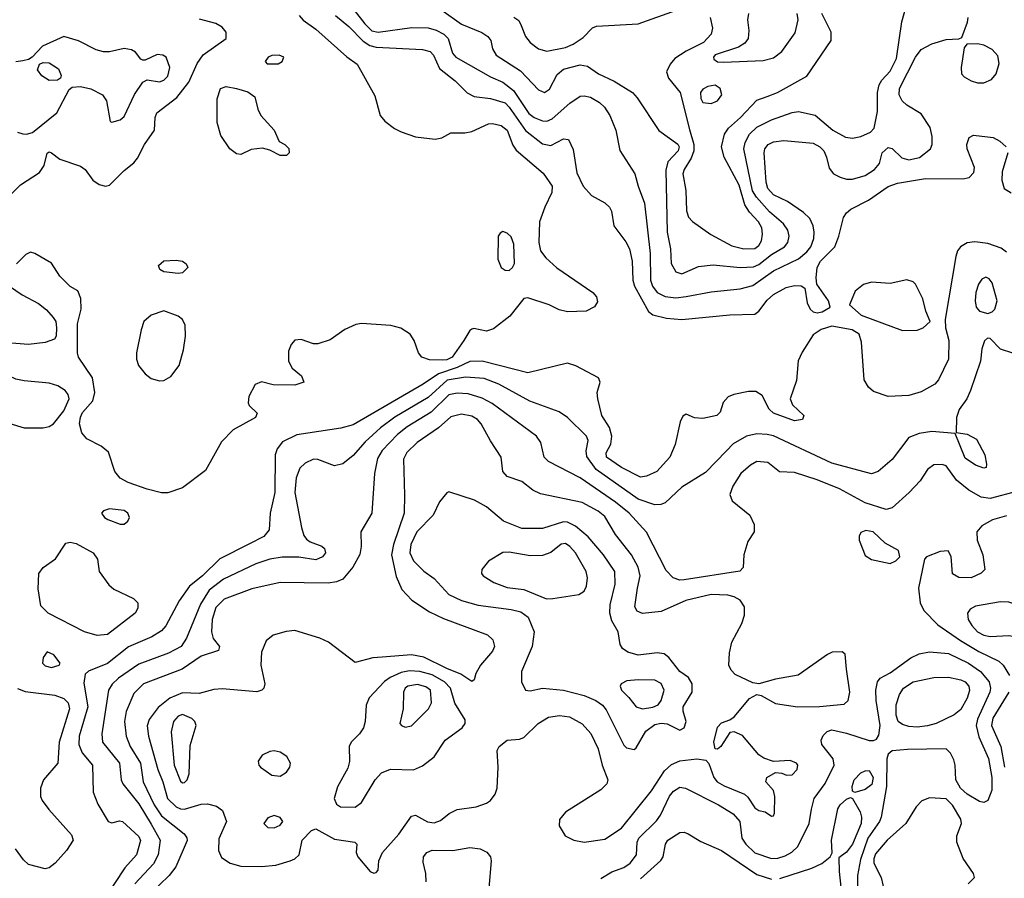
# Model space of a CAD drawing. Extents: x 1173029 to 1307123, y 522559 to 678521.
# Tile 283 of 623: x 1257903 to 1262634, y 538152 to 542275. Entities that reach past the tile are written whole.
import ezdxf

# ---------------------------------------------------------------- set-up
doc = ezdxf.new("R2010")
doc.units = 0

msp = doc.modelspace()

# ---------------------------------------------------------------- linework, layer by layer
at = {"layer": '0CON10XD'}
for points in [[(1259458.8, 542388.8), (1259560.7, 542255), (1259595, 542221.3), (1259625, 542215.6), (1259786.9, 542236.9), (1259865, 542235.8), (1259904.3, 542225), (1259941.1, 542205), (1259960.9, 542185), (1259982.8, 542115), (1259998.9, 542095), (1260165, 542000.8), (1260224.6, 541975.4), (1260275, 541934.7), (1260348.6, 541825), (1260375, 541804.8), (1260415, 541788.8), (1260435, 541788.3), (1260460.6, 541799.4), (1260545.7, 541874.3), (1260595, 541907.5), (1260615, 541910), (1260645, 541903.1), (1260688.2, 541878.2), (1260712.7, 541855), (1260737.7, 541815), (1260767.3, 541745), (1260786.3, 541646.3), (1260859.2, 541535), (1260874.4, 541475), (1260904.7, 541394.7), (1260932.3, 541152.3), (1260934.5, 541025), (1260943.7, 540995), (1260965.7, 540965.7), (1261005, 540945.2), (1261055, 540939.6), (1261105, 540945.2), (1261225, 540968.4), (1261365, 540982.6), (1261425, 540999.2), (1261525, 541069), (1261645, 541127), (1261685, 541160), (1261704.7, 541185), (1261718.6, 541225), (1261720, 541255), (1261715.8, 541285.8), (1261699.7, 541319.7), (1261669.3, 541349.3), (1261591.8, 541401.8), (1261525, 541434.7), (1261497.2, 541465), (1261489.8, 541495), (1261479.4, 541635), (1261483.3, 541655), (1261499.2, 541675), (1261525, 541688.9), (1261575, 541695.3), (1261715, 541682.2), (1261747.5, 541665), (1261766.5, 541645), (1261780, 541615), (1261792.1, 541562.1), (1261813.1, 541535), (1261845, 541518.2), (1261875, 541508.8), (1261905, 541508.6), (1261965, 541527.6), (1262010, 541555), (1262034.4, 541585), (1262046.7, 541635), (1262075, 541660.9), (1262095, 541656.4), (1262141.1, 541611.1), (1262175, 541602.2), (1262226.2, 541613.8), (1262279.5, 541655), (1262286.4, 541675), (1262287.1, 541715), (1262278.1, 541758.1), (1262235, 541822.9), (1262165, 541864.6), (1262143.2, 541885), (1262128.9, 541915), (1262130.5, 541945), (1262207.7, 542095), (1262235, 542131.8), (1262285, 542160), (1262355, 542180), (1262415, 542182.5), (1262430, 542190), (1262457.3, 542262.7), (1262460, 542285)], [(1259931.2, 542321.2), (1260025, 542253.5), (1260123.7, 542213.7), (1260151.9, 542195), (1260166.7, 542175), (1260174.4, 542135), (1260191.5, 542105), (1260309, 542029), (1260395, 541938.9), (1260425, 541925.6), (1260447.8, 541942.2), (1260485, 542012.2), (1260515, 542038), (1260595, 542058.8), (1260631.2, 542051.2), (1260684.3, 542015), (1260759.3, 541979.3), (1260846.7, 541925), (1260869.5, 541899.5), (1260973.3, 541743.3), (1261065, 541677.5), (1261070.7, 541665), (1261066.5, 541645), (1261017.8, 541592.2), (1261006.8, 541553.2), (1261014.3, 541255), (1261029.5, 541175), (1261033.6, 541105), (1261055, 541064.2), (1261085, 541054.4), (1261165, 541090.5), (1261235, 541097.7), (1261365, 541085.7), (1261428.9, 541088.9), (1261455, 541099.4), (1261515, 541146.8), (1261577.3, 541185), (1261592.9, 541205), (1261599.2, 541235), (1261593.1, 541265), (1261573.2, 541295), (1261505, 541352.2), (1261442.8, 541422.8), (1261423.9, 541453.9), (1261382.3, 541655), (1261388.4, 541685), (1261409.2, 541725), (1261445, 541758.6), (1261515, 541793.5), (1261615, 541829.2), (1261645, 541833.8), (1261725, 541816.4), (1261809.5, 541745), (1261870.8, 541710.8), (1261905, 541705.8), (1261945, 541714.2), (1261990.6, 541735), (1262008.8, 541755), (1262024.6, 541835), (1262024.7, 541925), (1262032.1, 541962.1), (1262044.7, 541985.3), (1262085, 542027.3), (1262115, 542089.4), (1262141.3, 542265), (1262171.6, 542375)], [(1260276.9, 542286.9), (1260300.5, 542270.5), (1260312.5, 542247.5), (1260333.5, 542195), (1260355.3, 542165.3), (1260395, 542134.5), (1260435, 542123.3), (1260525, 542142.2), (1260562.4, 542157.6), (1260610.3, 542189.7), (1260654.7, 542235.3), (1260675, 542244.6), (1260874.2, 542255.8), (1261059.4, 542320.6)], [(1261220.5, 542285), (1261232.4, 542235), (1261225.3, 542205), (1261188.1, 542165), (1261105, 542124.8), (1261050.5, 542089.5), (1261028, 542062), (1261010.4, 542025), (1261020, 541995), (1261075.9, 541925), (1261121.5, 541748.5), (1261141.6, 541675), (1261141.6, 541645), (1261129.6, 541610.4), (1261094.7, 541555), (1261088.8, 541535), (1261103.2, 541455), (1261107, 541357), (1261116.9, 541326.9), (1261135.3, 541305.3), (1261223.4, 541243.4), (1261325, 541188.7), (1261382.5, 541175), (1261435, 541175.9), (1261455, 541191.5), (1261466.3, 541213.7), (1261471.6, 541245), (1261467.9, 541275), (1261452.5, 541305), (1261410.2, 541350.2), (1261386.7, 541386.7), (1261360.5, 541480.5), (1261287.8, 541615), (1261274.6, 541665), (1261290, 541725), (1261308.7, 541755), (1261366.6, 541805), (1261445, 541889.1), (1261493.6, 541906.4), (1261544.3, 541925.7), (1261685.3, 542004.7), (1261802.1, 542175), (1261801.8, 542215), (1261757.6, 542305)], [(1261404.6, 542305), (1261400, 542275), (1261406.2, 542223.8), (1261402.2, 542185), (1261387.5, 542162.5), (1261356.8, 542143.2), (1261245, 542106.4), (1261235.8, 542095), (1261237.5, 542085), (1261255, 542073.1), (1261285, 542070.5), (1261475, 542079.5), (1261525, 542091.9), (1261565, 542121.9), (1261628.2, 542211.8), (1261642.5, 542275), (1261638.9, 542305)], [(1257822.5, 541395), (1257907.2, 541482.8), (1257998.6, 541541.4), (1258020, 541575), (1258035, 541633.8), (1258045, 541640.8), (1258056.4, 541636.4), (1258095.4, 541605.4), (1258195, 541571.1), (1258216.7, 541555), (1258254.6, 541504.6), (1258285, 541484.4), (1258315, 541475.5), (1258335, 541481.1), (1258405, 541550.6), (1258452, 541588), (1258469.2, 541610.8), (1258501.8, 541675), (1258550, 541745), (1258553.6, 541805), (1258562.4, 541827.6), (1258658, 541902), (1258715, 541975.7), (1258755, 542064.2), (1258784.1, 542105.9), (1258894.2, 542185), (1258895.6, 542215), (1258875, 542240), (1258845, 542256.5), (1258766.9, 542276.9)], [(1259245.6, 542295), (1259265, 542272.5), (1259325, 542230), (1259475, 542097.3), (1259525, 542060.9), (1259608.9, 541908.9), (1259635.3, 541815.3), (1259657.8, 541787.8), (1259703.1, 541753.1), (1259735, 541736.2), (1259805, 541713.3), (1259899.1, 541700.9), (1259931.7, 541708.3), (1259975, 541732.5), (1260041.8, 541731.8), (1260075, 541738.9), (1260155, 541774.6), (1260175, 541776.1), (1260216.3, 541766.3), (1260245.8, 541745), (1260272.2, 541672.2), (1260287.9, 541647.9), (1260418.3, 541538.3), (1260461.5, 541475), (1260460, 541445), (1260425.6, 541375), (1260400.8, 541305), (1260397.1, 541205), (1260405.8, 541165), (1260431.5, 541131.5), (1260484, 541084), (1260656.7, 540965), (1260673.6, 540943.6), (1260679.3, 540920.7), (1260663.9, 540896.1), (1260625, 540876), (1260535, 540872.9), (1260495, 540881.4), (1260446.2, 540906.2), (1260345, 540940), (1260325, 540936.2), (1260258.5, 540851.5), (1260178.8, 540791.2), (1260145, 540780), (1260085, 540792), (1260075, 540788.8), (1260065, 540783.3), (1260037.3, 540735), (1259980.3, 540655), (1259955, 540641.3), (1259935, 540639.8), (1259871.8, 540641.8), (1259835.8, 540655), (1259818.9, 540675), (1259798.9, 540735), (1259779.2, 540765), (1259733.9, 540793.9), (1259686.1, 540806.1), (1259545, 540815.5), (1259518, 540812), (1259465, 540787.3), (1259395, 540737.8), (1259335, 540718.1), (1259315, 540718.1), (1259255, 540740), (1259225, 540735.6), (1259207.1, 540715), (1259195, 540682.5), (1259194.2, 540635), (1259211.9, 540601.9), (1259256.7, 540565), (1259267.5, 540535), (1259225, 540520), (1259121.2, 540521.2), (1259065, 540536.2), (1259035, 540523.3), (1259003.8, 540465), (1259000, 540435), (1259005, 540422.5), (1259043.8, 540385), (1259036.2, 540365), (1258928, 540305), (1258872.9, 540247.1), (1258795, 540110), (1258685, 540026.2), (1258615, 540003.5)], [(1259419.6, 542295), (1259485, 542241.9), (1259552.6, 542172.6), (1259585, 542150.8), (1259615, 542142.9), (1259838.1, 542131.9), (1259875, 542123.1), (1259890.3, 542105), (1259920.2, 542040.2), (1259995, 541981.5), (1260053.2, 541923.2), (1260086.1, 541906.1), (1260165, 541896.3), (1260235.1, 541875.1), (1260255, 541855.3), (1260333.1, 541743.1), (1260415, 541679.7), (1260455, 541671.5), (1260515, 541702.5), (1260539.1, 541699.1), (1260561.4, 541651.4), (1260579, 541539), (1260609.6, 541475), (1260650.8, 541430.8), (1260714.4, 541395), (1260737.5, 541375), (1260746.4, 541355), (1260757.3, 541285), (1260815, 541208.1), (1260832.1, 541175), (1260845.4, 541115), (1260848.7, 541025), (1260857.6, 540995), (1260924, 540874), (1260945, 540857.3), (1261011.2, 540841.2), (1261085, 540834.6), (1261315, 540858.2), (1261435, 540861.1), (1261455, 540875.6), (1261495, 540928.2), (1261525, 540956.2), (1261585, 540989.1), (1261625, 540998.2), (1261656.9, 540996.9), (1261675.8, 540985.8), (1261686.5, 540915), (1261700.6, 540885), (1261715, 540871.4), (1261735, 540866.9), (1261757.9, 540872.1), (1261797.5, 540895), (1261788.8, 540925), (1261732.9, 541005), (1261729.5, 541035), (1261734.7, 541085), (1261750, 541115), (1261820, 541185), (1261839.3, 541235), (1261861.8, 541325), (1261875, 541347.1), (1261895.8, 541365), (1261981.2, 541408.8), (1262075, 541473.4), (1262120.3, 541489.7), (1262255, 541512.6), (1262435, 541510.4), (1262465, 541517.8), (1262488, 541542), (1262490, 541565), (1262454.5, 541655), (1262453.5, 541675), (1262465, 541710), (1262485, 541720), (1262580.2, 541710.2), (1262612.2, 541692.2), (1262643.3, 541665)], [(1257892.5, 541735), (1257917.3, 541727.3), (1257935, 541725.4), (1257965, 541733.3), (1258081.9, 541828.1), (1258140, 541940), (1258155, 541950.8), (1258195, 541954.5), (1258245, 541942.7), (1258301.2, 541915), (1258319.2, 541885), (1258337, 541787), (1258345, 541782.5), (1258385, 541794), (1258405, 541810.8), (1258453.7, 541916.3), (1258495, 541975.7), (1258515, 541985.7), (1258575, 541976.8), (1258595, 541984), (1258615, 542003.8), (1258624.2, 542045), (1258606.5, 542095), (1258590, 542105), (1258562.7, 542107.3), (1258505, 542080), (1258495, 542081.2), (1258485, 542086.2), (1258460, 542120), (1258440.3, 542130.3), (1258405, 542136.2), (1258335, 542120.9), (1258305, 542120.7), (1258271, 542131), (1258185, 542174.4), (1258115, 542194.2), (1258012.5, 542147.5), (1257962.5, 542095), (1257945.7, 542084.3), (1257917.9, 542077.9), (1257885, 542073.4)], [(1262505, 541971.4), (1262535, 541971.9), (1262572.2, 541987.8), (1262595.3, 542014.7), (1262608.5, 542065), (1262602.4, 542102.4), (1262575, 542132.7), (1262535, 542152.7), (1262505, 542159.4), (1262453, 542157), (1262440.7, 542139.3), (1262425.8, 542045), (1262428.8, 542015), (1262440.9, 542000.9), (1262475, 541980.8), (1262505, 541971.4)], [(1258045, 541982.7), (1258010, 542005), (1257989.2, 542035), (1257998.3, 542061.7), (1258015, 542070), (1258045, 542068.1), (1258089.2, 542039.2), (1258102.3, 542007.7), (1258098.8, 541995), (1258085, 541984.2), (1258045, 541982.7)], [(1259092.5, 542062.5), (1259145, 542063.8), (1259163.3, 542075), (1259172.5, 542095), (1259150, 542105), (1259115, 542103.3), (1259097.5, 542095), (1259082.5, 542075), (1259092.5, 542062.5)], [(1259185, 541622.5), (1259155, 541623.3), (1259105, 541648.8), (1259068.8, 541658.8), (1259015, 541651.4), (1258965, 541627.1), (1258945, 541631.4), (1258912.5, 541655), (1258868.6, 541718.6), (1258851.4, 541781.4), (1258850.9, 541895), (1258867.5, 541945), (1258895, 541954.5), (1258945, 541944.6), (1258998.5, 541928.5), (1259032.5, 541905), (1259047.5, 541845), (1259061.4, 541815), (1259125.8, 541745), (1259150, 541690), (1259177.5, 541675), (1259196.1, 541656.1), (1259197.5, 541635), (1259185, 541622.5)], [(1261225, 541872.5), (1261256, 541885), (1261275.8, 541915), (1261268.8, 541945), (1261245, 541960), (1261210, 541955), (1261185, 541942), (1261173.3, 541925), (1261175.9, 541895.9), (1261185, 541877.5), (1261225, 541872.5)], [(1262650, 541635), (1262624, 541545), (1262622, 541505), (1262632.5, 541465), (1262666.1, 541443.9)], [(1260255, 541071.2), (1260271.2, 541085), (1260280, 541105), (1260277.7, 541197.7), (1260265, 541232.5), (1260245, 541250), (1260225, 541257.5), (1260210.7, 541249.3), (1260202.5, 541235), (1260200, 541125), (1260216.2, 541085), (1260235, 541072), (1260255, 541071.2)], [(1262645, 541159.2), (1262617.9, 541177.9), (1262555, 541200.3), (1262492.2, 541207.8), (1262455, 541203.5), (1262422.9, 541185), (1262408.6, 541165), (1262401.3, 541138.7), (1262348.8, 540835), (1262351.2, 540795), (1262367.8, 540735), (1262365.6, 540645), (1262317.8, 540545), (1262299.4, 540525), (1262235, 540487.3), (1262175, 540470.4), (1262075, 540465.4), (1262005, 540489.5), (1261980.6, 540510.6), (1261960.4, 540545), (1261946.8, 540726.8), (1261935.6, 540765.6), (1261902.5, 540785), (1261805, 540802.7), (1261753.3, 540786.7), (1261715, 540762.2), (1261661.8, 540678.2), (1261643.7, 540636.3), (1261635, 540542.5), (1261605.5, 540455), (1261615.5, 540425.5), (1261670, 540375), (1261663.3, 540355), (1261625, 540349.4), (1261525, 540385.6), (1261503.6, 540405), (1261470.3, 540470.3), (1261440.1, 540490.1), (1261405, 540489.4), (1261334.2, 540475.8), (1261306.7, 540463.3), (1261283.3, 540436.7), (1261269.2, 540390.8), (1261252.5, 540375), (1261185, 540360), (1261145, 540363.8), (1261105, 540380), (1261088.3, 540371.7), (1261075.8, 540344.2), (1261052.7, 540235), (1261027.1, 540175), (1260964.2, 540105.8), (1260915, 540082.3), (1260885, 540078), (1260795, 540124.7), (1260722.7, 540175), (1260720.9, 540195), (1260742.7, 540237.3), (1260748.6, 540275), (1260736.8, 540316.8), (1260700.4, 540375), (1260680, 540455), (1260678, 540485), (1260692, 540535), (1260683.3, 540555), (1260575, 540612.9), (1260535, 540625.5), (1260345, 540579.4), (1260206.9, 540615), (1260125, 540634.8), (1260065, 540633.1), (1260005.3, 540604.7), (1259915.5, 540574.5), (1259841.1, 540525), (1259505, 540329.7), (1259445.9, 540314.1), (1259235, 540280.8), (1259165, 540247.8), (1259139.5, 540215), (1259130.4, 540185), (1259128.1, 540005), (1259106.8, 539905), (1259101.2, 539825), (1259076.1, 539793.9), (1259007.3, 539757.3), (1258863.9, 539686.1), (1258780.9, 539605), (1258719.1, 539555), (1258668.7, 539485), (1258605.2, 539364.8), (1258585, 539340), (1258538.1, 539311.9), (1258425, 539262.9), (1258325, 539182.7), (1258233.6, 539146.4), (1258218.1, 539131.9), (1258211.8, 539088.2), (1258229.8, 538975), (1258189.4, 538835), (1258186.6, 538795), (1258202.5, 538755), (1258252.1, 538695), (1258255.7, 538565), (1258277.6, 538507.6), (1258327.5, 538425), (1258345, 538417.5), (1258382.7, 538427.3), (1258396.2, 538425), (1258475, 538351.9), (1258483.6, 538333.6), (1258463.3, 538265), (1258407.7, 538202.3), (1258308.6, 538051.4)], [(1258615, 540003.5), (1258585, 540003.5), (1258515, 540021.1), (1258423.3, 540053.3), (1258385, 540073.1), (1258360.4, 540105), (1258328.8, 540198.8), (1258295, 540227.3), (1258225, 540261.8), (1258201.2, 540291.2), (1258190.7, 540335), (1258195, 540367.1), (1258205, 540388.2), (1258254.2, 540445), (1258263.6, 540485), (1258252.3, 540555), (1258186, 540655), (1258180, 540675), (1258180.8, 540815), (1258198, 540885), (1258196.1, 540936.1), (1258183, 540973), (1258145, 540993.3), (1258095, 541043.3), (1258055, 541105.6), (1257975, 541153.1), (1257955, 541158.1), (1257932.6, 541147.4), (1257887.3, 541102.7)], [(1258665, 541056.2), (1258595, 541064), (1258575.9, 541075.9), (1258570, 541095), (1258595, 541116.7), (1258655, 541120), (1258685, 541115.6), (1258703, 541103), (1258710, 541085), (1258685, 541060), (1258665, 541056.2)], [(1262145, 540783.1), (1262215, 540784.5), (1262244.5, 540795.5), (1262277.5, 540825), (1262256, 540875), (1262242.2, 540935), (1262207.1, 541005), (1262195, 541015.8), (1262165, 541025.6), (1262085, 541007.8), (1261995, 541014.5), (1261957, 541003), (1261917.9, 540972.1), (1261890, 540905), (1261945.5, 540855.5), (1262145, 540783.1)], [(1262555, 540863.5), (1262575, 540871.5), (1262588.2, 540885), (1262599.2, 540925), (1262575, 541010.8), (1262561.4, 541031.4), (1262545, 541039.4), (1262525, 541028.6), (1262510.4, 541005), (1262497.5, 540965), (1262493.3, 540925), (1262499.2, 540895), (1262515, 540875.5), (1262555, 540863.5)], [(1257853.1, 540995), (1257915, 540953.1), (1257992.6, 540912.6), (1258031.4, 540881.4), (1258064.3, 540844.3), (1258075.8, 540825), (1258080, 540795), (1258078.8, 540755), (1258069.7, 540740.3), (1258025.3, 540724.7), (1257945.2, 540714.8), (1257845, 540723.8)], [(1258575, 540540), (1258595, 540542), (1258628.3, 540561.7), (1258668.8, 540615), (1258690.3, 540689.7), (1258699.5, 540755), (1258698, 540808), (1258685.9, 540835.9), (1258665, 540851.1), (1258595, 540876.5), (1258534.6, 540855.4), (1258500, 540825), (1258485.8, 540785), (1258464.2, 540675), (1258464.2, 540645), (1258472.9, 540615), (1258505, 540573.8), (1258535, 540552.5), (1258575, 540540)], [(1262674.1, 540674.1), (1262615, 540692.2), (1262565, 540744), (1262552.5, 540745), (1262537.9, 540732.1), (1262526.4, 540695), (1262519.1, 540635), (1262471.6, 540495), (1262453.3, 540455), (1262416.4, 540403.6), (1262403.5, 540365), (1262402.5, 540292.5), (1262455.9, 540284.1)], [(1258015, 540314.6), (1258045, 540321.2), (1258065, 540334.5), (1258115, 540396.7), (1258140, 540455), (1258136.2, 540475), (1258121.5, 540495), (1258086.6, 540516.6), (1258045, 540530), (1257925, 540540), (1257885, 540548.6), (1257853.6, 540563.6), (1257835, 540561.2), (1257775, 540533.3), (1257765, 540517.5), (1257761.1, 540495), (1257762.9, 540455), (1257785.2, 540395.2), (1257809.6, 540365), (1257855, 540336.3), (1257924.7, 540315.3), (1258015, 540314.6)], [(1262455.9, 540284.1), (1262500.2, 540260.2), (1262540.6, 540185), (1262548.8, 540141.2), (1262545.8, 540124.2), (1262535, 540121.2), (1262495, 540135.8), (1262445, 540168.9), (1262397.5, 540287.5), (1262285, 540297.9), (1262225, 540288.2), (1262175, 540268.1), (1262095, 540163.1), (1262027.5, 540105), (1261995, 540093.6), (1261805, 540145.3), (1261525, 540276.2), (1261495, 540283.2), (1261445, 540286.9), (1261395.2, 540274.8), (1261331.5, 540238.5), (1261298.2, 540205), (1261198.7, 540101.3), (1261085, 540030), (1261005, 539955.5), (1260983.9, 539946.1), (1260955, 539945.4), (1260875, 539971.7), (1260673.3, 540115), (1260627.4, 540177.4), (1260625.3, 540205), (1260633.9, 540255), (1260626.9, 540275), (1260535, 540364.5), (1260495, 540392.5), (1260353.8, 540443.8), (1260205, 540525.3), (1260135, 540551.3), (1260045, 540559.2), (1259956.7, 540543.3), (1259865, 540461.3), (1259705, 540365.6), (1259635.7, 540314.3), (1259562, 540248), (1259505, 540182.5), (1259455, 540141.8), (1259415, 540133.2), (1259335, 540162.8), (1259315, 540164.1), (1259275, 540145.4), (1259248.7, 540121.3), (1259230.8, 540075), (1259225.3, 540005), (1259256.3, 539836.3), (1259267.9, 539797.9), (1259280.6, 539780.6), (1259298, 539768), (1259355, 539746.7), (1259367.5, 539735), (1259371.4, 539715), (1259357.5, 539695), (1259325, 539680.4), (1259244.7, 539694.7), (1259164.7, 539694.7), (1259105, 539684.2), (1259037.8, 539662.2), (1258881.5, 539588.5), (1258813.9, 539536.1), (1258771.8, 539468.2), (1258705, 539304.4), (1258678.2, 539265), (1258617.1, 539232.9), (1258475, 539180.3), (1258377, 539113), (1258346.6, 539083.4), (1258329.4, 539055), (1258298.1, 538845), (1258301.3, 538805), (1258381.9, 538705), (1258390.6, 538625), (1258398.8, 538605), (1258475, 538510), (1258535, 538412), (1258578, 538335), (1258568.4, 538265), (1258545, 538220.9), (1258456.6, 538125)], [(1262698.3, 540011.7), (1262565, 539975.8), (1262522.3, 539982.3), (1262463.8, 540015), (1262403.9, 540063.9), (1262355, 540132.2), (1262335, 540138.9), (1262295, 540136.9), (1262265, 540114.2), (1262229.9, 540060.1), (1262176.9, 540005), (1262095, 539930.6), (1262066.8, 539923.2), (1261965, 539954.7), (1261842.5, 540022.5), (1261735, 540064.7), (1261625, 540100.8), (1261554.2, 540104.2), (1261497.9, 540147.9), (1261445, 540152.7), (1261415, 540136.2), (1261368.2, 540095), (1261329.6, 540035), (1261315.5, 539995), (1261326.9, 539965), (1261411.4, 539895), (1261431.1, 539851.1), (1261431.8, 539815), (1261401.5, 539768.5), (1261382, 539705), (1261378.6, 539645), (1261362.6, 539627.4), (1261095, 539584.7), (1261074.2, 539584.2), (1261042.5, 539595), (1261009.2, 539629.2), (1260915, 539813.3), (1260830.7, 539905), (1260765, 539958.4), (1260595, 540074.7), (1260443.6, 540153.6), (1260423.4, 540175), (1260406.2, 540245), (1260385.5, 540275), (1260172.2, 540432.2), (1260125, 540457.2), (1260058.1, 540478.1), (1260005, 540481.6), (1259965, 540473), (1259879.8, 540390.2), (1259765, 540320.2), (1259717.4, 540282.6), (1259644.5, 540205.5), (1259622.2, 540167.8), (1259607.3, 540095), (1259595.6, 539905), (1259542.5, 539815), (1259543.1, 539745), (1259536.7, 539706.7), (1259503.3, 539646.7), (1259455, 539588.8), (1259424.8, 539575.2), (1259385, 539569.7), (1259155, 539572), (1259018, 539542), (1258885, 539492.5), (1258845, 539452.9), (1258827.3, 539395), (1258823.8, 539335), (1258832.6, 539302.6), (1258863.1, 539265), (1258857.5, 539245), (1258775, 539218), (1258683.4, 539156.6), (1258498.5, 539085), (1258450.8, 539039.2), (1258415, 538952), (1258406.7, 538905), (1258414.2, 538835), (1258433.6, 538785), (1258483.4, 538705), (1258495.7, 538615), (1258549.7, 538505), (1258585, 538451.1), (1258692.7, 538365), (1258705.8, 538345.8), (1258706.9, 538333.1), (1258652.6, 538207.4), (1258620.9, 538165), (1258528.5, 538075)], [(1259605, 538176.2), (1259615, 538178.8), (1259625, 538190), (1259628, 538235), (1259646.2, 538275), (1259725, 538363.8), (1259785, 538450.6), (1259805, 538454.4), (1259862.5, 538422.5), (1259895, 538418.5), (1259925, 538430), (1259966.8, 538463.2), (1260005, 538482), (1260095.4, 538494.6), (1260145, 538512.5), (1260165, 538526), (1260187.5, 538555), (1260197.8, 538585), (1260201.2, 538685), (1260196.7, 538765), (1260206.2, 538785), (1260245, 538814.3), (1260305, 538820.5), (1260325, 538828.5), (1260394.4, 538895.6), (1260443.8, 538926.2), (1260495.9, 538934.1), (1260545, 538926.7), (1260605, 538893.6), (1260647.2, 538847.2), (1260682.9, 538772.9), (1260702, 538695), (1260728.5, 538625), (1260723.6, 538605), (1260695, 538576.9), (1260525, 538470), (1260496, 538434), (1260495, 538403.8), (1260523.1, 538355), (1260564.7, 538334.7), (1260615, 538325.9), (1260715, 538340), (1260795, 538392), (1260938.3, 538571.7), (1261001.7, 538668.3), (1261035, 538697.7), (1261075, 538715.3), (1261156.1, 538726.1), (1261199.5, 538719.5), (1261213.5, 538703.5), (1261237.5, 538635), (1261253.5, 538615), (1261286.9, 538595), (1261386, 538556), (1261401.7, 538541.7), (1261435, 538489.5), (1261455, 538476.7), (1261485, 538470.8), (1261515, 538450), (1261525, 538452.5), (1261528.8, 538465), (1261530.8, 538545), (1261524.1, 538574.1), (1261487.5, 538615), (1261492.5, 538635), (1261535, 538660), (1261565, 538656.7), (1261586.4, 538646.4), (1261615, 538648.8), (1261639.2, 538675), (1261642, 538695), (1261636, 538705), (1261605, 538716.7), (1261525, 538712), (1261478.3, 538728.3), (1261454.2, 538745), (1261375, 538837.3), (1261335, 538855.8), (1261315, 538851.2), (1261271.2, 538785), (1261255, 538772), (1261245, 538773.3), (1261238.6, 538805), (1261255, 538878), (1261275, 538898.1), (1261315, 538912.5), (1261335, 538927.1), (1261408.9, 539015), (1261445, 539034.5), (1261465, 539030), (1261535, 538991.4), (1261640, 538975), (1261745, 538976.8), (1261865, 538988.6), (1261882.9, 539005), (1261891.2, 539045), (1261876.1, 539156.1), (1261868.8, 539228.8), (1261855, 539238.8), (1261807, 539237), (1261783.5, 539226.5), (1261643.4, 539126.6), (1261535, 539107.7), (1261455, 539085.4), (1261425, 539090), (1261341.2, 539131.2), (1261320.9, 539150.9), (1261310.3, 539175), (1261313.8, 539233.8), (1261324.8, 539285), (1261372.5, 539375), (1261385.6, 539415), (1261384.8, 539455), (1261365, 539487.2), (1261335, 539504.2), (1261305, 539511.7), (1261225.6, 539514.4), (1261104.2, 539485.8), (1260985, 539433.2), (1260895, 539422.7), (1260868.9, 539435), (1260858.2, 539455), (1260870.9, 539545), (1260883.5, 539605), (1260875.2, 539645.2), (1260842, 539705), (1260765, 539802.5), (1260715, 539889.1), (1260682.5, 539915), (1260605, 539955.9), (1260405, 539997.5), (1260368, 540015), (1260315, 540058), (1260245, 540082), (1260224, 540105), (1260216, 540175), (1260165, 540252), (1260120.5, 540335), (1260102.2, 540355), (1260075, 540371.8), (1260025, 540380.9), (1259975, 540368.2), (1259914.8, 540315.2), (1259812.7, 540245), (1259762.8, 540197.2), (1259747.5, 540165), (1259752.2, 539992.2), (1259749.5, 539905), (1259698.4, 539755), (1259689.5, 539705), (1259711.4, 539601.4), (1259739.2, 539539.2), (1259787.4, 539487.4), (1259871.7, 539431.7), (1259939, 539399), (1260150.2, 539320.2), (1260176.2, 539296.2), (1260184.5, 539265), (1260175, 539241.9), (1260116.9, 539175), (1260094.2, 539135), (1260086.2, 539105), (1260075, 539096.7), (1260022.4, 539132.4), (1259955, 539158.7), (1259845, 539213.5), (1259785, 539224.8), (1259644.1, 539214.1), (1259599.5, 539210.5), (1259515, 539188.1), (1259386.7, 539285), (1259345, 539305.3), (1259225, 539341.1), (1259182.7, 539337.3), (1259121.2, 539318.8), (1259087.8, 539292.2), (1259065, 539237.5), (1259061.5, 539175), (1259080, 539085), (1259076, 539065), (1259066.2, 539055), (1259042.2, 539047.8), (1258875, 539062.2), (1258835, 539058.4), (1258765, 539039.4), (1258685, 539043.2), (1258623.6, 539016.4), (1258568.8, 538971.2), (1258525.3, 538915), (1258515.3, 538884.7), (1258521.8, 538835), (1258566, 538675), (1258591, 538615), (1258612.6, 538535), (1258655, 538495.7), (1258675, 538485.7), (1258695, 538484.3), (1258775, 538507.7), (1258805, 538509.1), (1258848.8, 538498.8), (1258877.6, 538477.6), (1258896.1, 538425), (1258859.2, 538340.8), (1258857.3, 538285), (1258872.2, 538252.2), (1258914.4, 538225), (1258965, 538209.6), (1259065, 538208.7), (1259133.8, 538215), (1259202.5, 538235), (1259225, 538245.5), (1259245.6, 538265), (1259259.4, 538335), (1259305, 538380.5), (1259325, 538389.5), (1259415, 538339.4), (1259512.5, 538325), (1259522.5, 538315), (1259520, 538275), (1259527.5, 538255), (1259586.7, 538185), (1259605, 538176.2)], [(1260855, 538770), (1260865, 538777.5), (1260912, 538858), (1260955, 538890.9), (1260985, 538897.4), (1261014.1, 538894.1), (1261075, 538862.9), (1261095, 538874.2), (1261105.5, 538905), (1261090.6, 538955), (1261090.6, 538975), (1261133.3, 539045), (1261133.5, 539085), (1261116, 539116), (1261075, 539144.5), (1261021.8, 539211.8), (1260999.8, 539229.8), (1260965, 539234.5), (1260875, 539223.1), (1260825, 539238.2), (1260798.5, 539255), (1260788.5, 539275), (1260778.2, 539335), (1260747.8, 539387.8), (1260737.6, 539425), (1260739.5, 539465), (1260763.2, 539565), (1260761.6, 539625), (1260708.7, 539705), (1260635, 539791.5), (1260573, 539843), (1260535, 539861.4), (1260516.1, 539863.9), (1260415, 539831.5), (1260315, 539831.8), (1260226.7, 539866.7), (1260145.3, 539935.3), (1260088.1, 539968.1), (1259965, 540007.5), (1259955, 540003.3), (1259920.4, 539959.6), (1259890, 539895), (1259810.8, 539815), (1259781.6, 539755), (1259777.5, 539715), (1259795, 539676.4), (1259845, 539627.5), (1259895, 539590.9), (1259965, 539514.6), (1260026.2, 539486.2), (1260105, 539464.2), (1260265, 539442.4), (1260310.7, 539430.7), (1260346.4, 539405), (1260374.6, 539334.6), (1260365.8, 539265), (1260314.4, 539145), (1260314.5, 539094.5), (1260333.3, 539055), (1260355, 539052.5), (1260415, 539064.5), (1260515, 539055.4), (1260615, 539029.7), (1260671.1, 539005), (1260702.9, 538982.9), (1260721, 538961), (1260805, 538791.2), (1260818.3, 538778.3), (1260855, 538770)], [(1258405, 539852), (1258422.4, 539867.6), (1258430, 539885), (1258422.9, 539905), (1258405, 539917.5), (1258334.4, 539925.6), (1258305, 539916), (1258296.2, 539905), (1258310, 539885), (1258326.7, 539875), (1258385, 539852), (1258405, 539852)], [(1262645, 539893.1), (1262576.6, 539873.4), (1262525.5, 539844.5), (1262502, 539815), (1262504, 539775), (1262530.8, 539705), (1262540, 539635), (1262522.3, 539617.7), (1262475, 539594.3), (1262415, 539595.8), (1262384.2, 539614.2), (1262377.7, 539697.7), (1262363.6, 539723.6), (1262325, 539721.2), (1262260, 539695), (1262250, 539685), (1262222.2, 539545), (1262230, 539475), (1262247.6, 539437.6), (1262315, 539368.8), (1262423.2, 539293.2), (1262511.3, 539241.3), (1262607.8, 539195), (1262627.9, 539175), (1262658.2, 539125)], [(1262085, 539664.2), (1262113.2, 539676.8), (1262131.2, 539695), (1262125.5, 539725.5), (1262061.3, 539761.3), (1262004, 539815), (1261968.7, 539821.3), (1261945, 539812), (1261935.8, 539795), (1261937.1, 539775), (1261965, 539702.5), (1261995, 539683.3), (1262085, 539664.2)], [(1258275, 539317.1), (1258215, 539334.6), (1258039.4, 539425), (1258005, 539460), (1257992.4, 539542.4), (1257994.6, 539615), (1258015.2, 539644.8), (1258075, 539685.5), (1258125, 539761.4), (1258145, 539765.7), (1258175, 539759.4), (1258256, 539715), (1258277.5, 539685), (1258284, 539625), (1258330.7, 539560.7), (1258355, 539540.8), (1258450, 539495), (1258470, 539475), (1258471.2, 539448.8), (1258457.5, 539425), (1258325, 539322.2), (1258275, 539317.1)], [(1260433.8, 539493.8), (1260465, 539494.7), (1260590, 539515), (1260615, 539530.8), (1260626.5, 539555), (1260630.4, 539595), (1260625.4, 539625), (1260574, 539715), (1260546.7, 539745), (1260525, 539758.8), (1260505, 539755.9), (1260454.4, 539715.6), (1260415, 539701.6), (1260355, 539700.7), (1260255, 539718.2), (1260225, 539717.1), (1260155.7, 539675), (1260123.3, 539635), (1260122.2, 539615), (1260129.4, 539605), (1260181.5, 539571.5), (1260245, 539548.9), (1260325, 539538.7), (1260433.8, 539493.8)], [(1262845, 539275.7), (1262905, 539282), (1262925, 539294), (1262937.1, 539315), (1262940.8, 539335), (1262932, 539355), (1262715, 539459.3), (1262655, 539477.2), (1262615, 539479), (1262495, 539458.7), (1262469.4, 539445), (1262456.7, 539425), (1262460, 539395), (1262477.1, 539365), (1262504.6, 539335), (1262535, 539318.8), (1262565, 539312.4), (1262655, 539317.4), (1262784.6, 539294.6), (1262845, 539275.7)], [(1258055, 539164.4), (1258092.5, 539175), (1258096.7, 539185), (1258066.7, 539225), (1258035, 539240), (1258015, 539212.5), (1258012, 539185), (1258025, 539171.4), (1258055, 539164.4)], [(1260695, 538150), (1260747.9, 538182.1), (1260805, 538202.9), (1260836.7, 538225), (1260865.9, 538265), (1260869.4, 538325), (1260877.2, 538345), (1260962.8, 538427.2), (1260982.2, 538455), (1261024.5, 538545.5), (1261045, 538570), (1261075, 538589.7), (1261101.9, 538585), (1261260, 538505), (1261331.7, 538461.7), (1261363.4, 538425), (1261372.5, 538345), (1261391.1, 538315), (1261435, 538274.3), (1261515, 538246.1), (1261545, 538247.8), (1261580.5, 538259.5), (1261612.4, 538277.6), (1261641.5, 538305), (1261696.7, 538415), (1261706.5, 538483.5), (1261719.7, 538535), (1261773, 538607), (1261816.6, 538695), (1261810.8, 538725), (1261757.1, 538795), (1261754.5, 538815), (1261762.9, 538837.1), (1261782.9, 538857.1), (1261805, 538865.5), (1261875, 538849.4), (1261985, 538813.1), (1262005, 538812.7), (1262019.9, 538820.1), (1262031.6, 538838.4), (1262037.3, 538885), (1262017.9, 539005), (1262016.8, 539055), (1262024.4, 539095), (1262037.9, 539112.1), (1262085, 539138.9), (1262185, 539211.2), (1262225, 539229.2), (1262275, 539238.7), (1262365, 539231.9), (1262462.3, 539185), (1262520, 539145), (1262560.5, 539095), (1262567.8, 539065), (1262563.5, 539045), (1262504.1, 538915.9), (1262498.8, 538885), (1262511.5, 538831.5), (1262557, 538727), (1262574.3, 538635), (1262573.4, 538575), (1262555, 538525.8), (1262535, 538515.7), (1262515, 538521.1), (1262455, 538556), (1262422.6, 538585), (1262401.4, 538625), (1262398.1, 538695), (1262391.2, 538721.2), (1262375, 538753.3), (1262355, 538772.7), (1262169.1, 538770.9), (1262095, 538763.3), (1262075, 538747.5), (1262068.8, 538725), (1262067.6, 538592.4), (1262041.4, 538445), (1262033.5, 538425), (1261978.4, 538345), (1261942, 538242), (1261928.9, 538165), (1261927.1, 538062.9)], [(1259515, 538493.3), (1259545, 538515.8), (1259610.9, 538625), (1259641, 538659), (1259685, 538676.5), (1259795, 538672.9), (1259838.8, 538691.2), (1259895, 538735.6), (1259946.5, 538815), (1260028.9, 538875), (1260043.1, 538895), (1260043.4, 538913.4), (1259993.3, 538993.3), (1259973.4, 539065), (1259943.8, 539095), (1259885, 539128.9), (1259825, 539144.5), (1259775, 539148.5), (1259735, 539139.3), (1259683.3, 539116.7), (1259655, 539097.3), (1259582.2, 539017.8), (1259567.2, 538982.8), (1259563.4, 538905), (1259555.3, 538875), (1259535.3, 538845), (1259495, 538805.5), (1259485.9, 538785), (1259487.1, 538712.9), (1259479.1, 538680.9), (1259429.2, 538590.8), (1259414.5, 538535), (1259425, 538508), (1259444.6, 538494.6), (1259515, 538493.3)], [(1259755, 538877.5), (1259785, 538884.3), (1259867.3, 538965), (1259881.1, 538995), (1259876.2, 539055), (1259855, 539070.6), (1259815, 539082.4), (1259767.5, 539075), (1259755.2, 539064.8), (1259747.1, 539045), (1259744.7, 538965), (1259730, 538895), (1259736.7, 538885), (1259755, 538877.5)], [(1260895, 538965.3), (1260945, 538973.8), (1260970.5, 538985), (1260985.3, 539005), (1260998.9, 539055), (1260985, 539087.3), (1260955, 539102.5), (1260875, 539105.4), (1260820.2, 539099.8), (1260792.5, 539085), (1260788.6, 539075), (1260794.4, 539055), (1260830.1, 539020.1), (1260864.4, 538974.4), (1260895, 538965.3)], [(1262215, 538878.1), (1262175, 538880.8), (1262145, 538889.6), (1262124.5, 538905), (1262114.7, 538934.7), (1262113.8, 538985), (1262130.8, 539035), (1262149.3, 539065), (1262195, 539095.3), (1262295, 539115.3), (1262365, 539118), (1262425, 539105.3), (1262445.4, 539095), (1262462.5, 539075), (1262466.8, 539053.2), (1262455, 539017.1), (1262425, 538962.2), (1262393.4, 538936.6), (1262305.7, 538895), (1262265, 538883.7), (1262215, 538878.1)], [(1257892.6, 539062.6), (1257929.6, 539049.6), (1258071.5, 539031.5), (1258115, 539015.3), (1258136.3, 538995), (1258141.9, 538965), (1258092.1, 538805), (1258086.5, 538705), (1258016.7, 538625), (1258003.3, 538585), (1258003.3, 538545), (1258010.6, 538525), (1258042.7, 538482.7)], [(1262655.3, 539045), (1262579.1, 538920.9), (1262572.2, 538885), (1262617.2, 538785), (1262634.9, 538684.9)], [(1258685, 538610.5), (1258695, 538612.5), (1258708.2, 538625), (1258717.2, 538652.8), (1258721.2, 538788.8), (1258750, 538885), (1258743.6, 538905), (1258729.5, 538919.5), (1258685, 538938.3), (1258665, 538930), (1258641.7, 538905), (1258631.2, 538855), (1258644.3, 538695), (1258675, 538618.1), (1258685, 538610.5)], [(1259155, 538642.5), (1259185, 538661.4), (1259200.5, 538685), (1259203.3, 538705), (1259186.5, 538736.5), (1259155, 538758.1), (1259125, 538764.3), (1259105, 538761.4), (1259067.6, 538742.4), (1259048.6, 538715), (1259051.9, 538695), (1259060, 538685), (1259115, 538646.5), (1259155, 538642.5)], [(1261915, 538563.8), (1261905, 538570), (1261901.9, 538591.9), (1261912.5, 538625), (1261945, 538657.8), (1261965, 538667.8), (1261985, 538669.4), (1262004.1, 538635), (1261997.9, 538602.1), (1261965, 538578.2), (1261915, 538563.8)], [(1261555, 538150.9), (1261709, 538201), (1261757, 538223), (1261796.2, 538255), (1261806.1, 538273.9), (1261803.8, 538335), (1261833.8, 538485), (1261845.6, 538505), (1261875, 538532.5), (1261895, 538540), (1261904.2, 538534.2), (1261940.7, 538470.7), (1261947, 538445), (1261945.2, 538415.2), (1261905, 538316.2), (1261875, 538276.7), (1261839.3, 538250.7), (1261839.7, 538185), (1261853.8, 538065)], [(1262460, 538125), (1262490, 538155), (1262485.6, 538175), (1262436.8, 538246.8), (1262406.2, 538325), (1262406.3, 538355), (1262428, 538415), (1262425.3, 538435), (1262385, 538502.9), (1262355, 538533.8), (1262275, 538537.9), (1262237, 538523), (1262210.6, 538495), (1262160.4, 538415), (1262070.4, 538335), (1262015, 538269.1), (1262006.4, 538245), (1262007.1, 538225), (1262041.8, 538155), (1262057.3, 538085)], [(1258042.7, 538482.7), (1258151.2, 538361.2), (1258160.5, 538335), (1258127.8, 538285), (1258073.3, 538225), (1258045, 538201.8), (1258025, 538196.5), (1257945, 538218.6), (1257920.7, 538240.7), (1257883.2, 538293.2)], [(1259125, 538394.5), (1259155, 538407.1), (1259166.7, 538425), (1259155, 538444.2), (1259125, 538453.1), (1259095, 538442.5), (1259076, 538415), (1259095, 538395.8), (1259125, 538394.5)], [(1260885, 538148.8), (1260983.2, 538236.8), (1260994.7, 538255.3), (1261005.6, 538315), (1261016.9, 538335), (1261075, 538371.1), (1261095, 538372.9), (1261115, 538366), (1261175, 538327.9), (1261275, 538284.7), (1261445, 538169.3), (1261515, 538147.3)], [(1259855.3, 538134.7), (1259854.2, 538175), (1259841.6, 538228.4), (1259843.2, 538255), (1259858.5, 538275), (1259885, 538286.4), (1259984.7, 538285.3), (1260065, 538300), (1260115, 538292.9), (1260147.6, 538277.6), (1260164.5, 538255), (1260168.2, 538235), (1260156.9, 538105)]]:
    msp.add_lwpolyline(points, dxfattribs=at)

doc.saveas('drawing.dxf')
